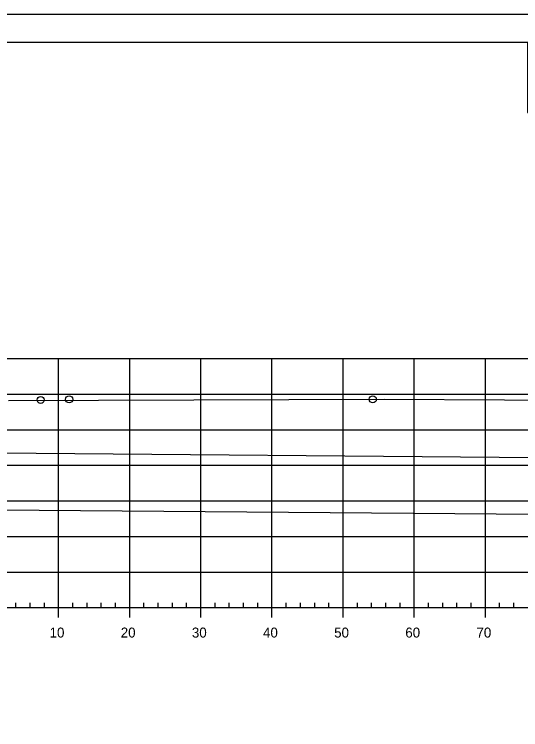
# Model space of a CAD drawing. Extents: x 1359801 to 1362404, y 372415 to 374228.
# Drawn here: x 1361823.7 to 1361894.9, y 373060.8 to 373161.3 of the extents above; entities that cross this region are included whole.
import ezdxf

# ---------------------------------------------------------------- set-up
doc = ezdxf.new("R2010")
doc.units = 0
for name, color, linetype in [('S_DRG_PT_SYM', 7, 'Continuous'), ('S_MAILBOX', 7, 'Continuous'), ('S_PRIMARY_CTL', 7, 'Continuous'), ('S_SHOULDER', 7, 'Continuous'), ('S_UTILITY_POLE_ANNOT', 7, 'Continuous'), ('S_UTL_PT_SYM', 7, 'Continuous'), ('S_WATER_UTILITIES', 7, 'Continuous')]:
    doc.layers.add(name, color=color, linetype=linetype)

msp = doc.modelspace()

# ---------------------------------------------------------------- linework, layer by layer
at = {"layer": 'S_DRG_PT_SYM'}
msp.add_lwpolyline([(1361822.83, 373107), (1361835.48, 373107.06), (1361875.66, 373107.2), (1361909.51, 373107.03), (1361925.17, 373106.95), (1361930.6, 373106.73), (1361933.16, 373106.62), (1361934.3, 373106.55), (1361936.62, 373106.39), (1361947.26, 373102.91), (1361947.75, 373102.75), (1361951.75, 373101.87), (1361951.88, 373101.85), (1361952.12, 373101.84), (1361956.59, 373101.72), (1361957.06, 373101.76), (1361957.96, 373102.23), (1361963.22, 373103.64), (1361964.14, 373103.89), (1361964.89, 373103.94)], dxfattribs=at)
at = {"layer": 'S_MAILBOX'}
for p, q in [((1361674.89, 373112.92), (1361964.89, 373112.92)), ((1361829.89, 373077.92), (1361829.89, 373112.92)), ((1361839.89, 373077.92), (1361839.89, 373112.92)), ((1361849.89, 373077.92), (1361849.89, 373112.92)), ((1361859.89, 373077.92), (1361859.89, 373112.92)), ((1361869.89, 373077.92), (1361869.89, 373112.92)), ((1361879.89, 373077.92), (1361879.89, 373112.92)), ((1361889.89, 373077.92), (1361889.89, 373112.92)), ((1361674.89, 373107.92), (1361964.89, 373107.92)), ((1361674.89, 373102.92), (1361964.89, 373102.92)), ((1361674.89, 373097.92), (1361964.89, 373097.92)), ((1361674.89, 373092.92), (1361964.89, 373092.92)), ((1361674.89, 373087.92), (1361964.89, 373087.92)), ((1361674.89, 373082.92), (1361964.89, 373082.92)), ((1361674.89, 373077.92), (1361964.89, 373077.92))]:
    msp.add_line(p, q, dxfattribs=at)
at = {"layer": 'S_SHOULDER'}
msp.add_line((1361649.49, 373161.28), (1361982.82, 373161.28), dxfattribs=at)
for points in [[(1361649.48, 373161.28), (1361982.82, 373161.28), (1361982.82, 372947.94), (1361649.48, 372947.94)], [(1361895.81, 373157.38), (1361895.81, 373147.5), (1361931.54, 373147.5), (1361931.54, 373144.58), (1361954.74, 373144.58), (1361954.74, 373120.25), (1361978.07, 373120.25), (1361978.07, 372951.92), (1361661.89, 372951.92), (1361661.89, 373157.38)]]:
    msp.add_lwpolyline(points, close=True, dxfattribs=at)
for centre in [(1361827.38, 373107.1), (1361831.38, 373107.18), (1361874.05, 373107.19)]:
    msp.add_circle(centre, 0.5, dxfattribs=at)
at = {"layer": 'S_UTILITY_POLE_ANNOT'}
for p, q in [((1361951.94, 373098.53), (1361796.7, 373099.83)), ((1361951.88, 373090.53), (1361796.63, 373091.83))]:
    msp.add_line(p, q, dxfattribs=at)
at = {"layer": 'S_UTL_PT_SYM'}
msp.add_line((1361661.89, 373157.38), (1361978.07, 373157.38), dxfattribs=at)
at = {"layer": 'S_WATER_UTILITIES'}
for p, q in [((1361674.89, 373077.92), (1361964.89, 373077.92)), ((1361823.89, 373077.92), (1361823.89, 373078.62)), ((1361825.89, 373077.92), (1361825.89, 373078.62)), ((1361827.89, 373077.92), (1361827.89, 373078.62)), ((1361829.89, 373076.52), (1361829.89, 373077.92)), ((1361831.89, 373077.92), (1361831.89, 373078.62)), ((1361833.89, 373077.92), (1361833.89, 373078.62)), ((1361835.89, 373077.92), (1361835.89, 373078.62)), ((1361837.89, 373077.92), (1361837.89, 373078.62)), ((1361839.89, 373076.52), (1361839.89, 373077.92)), ((1361841.89, 373077.92), (1361841.89, 373078.62)), ((1361843.89, 373077.92), (1361843.89, 373078.62)), ((1361845.89, 373077.92), (1361845.89, 373078.62)), ((1361847.89, 373077.92), (1361847.89, 373078.62)), ((1361849.89, 373076.52), (1361849.89, 373077.92)), ((1361851.89, 373077.92), (1361851.89, 373078.62)), ((1361853.89, 373077.92), (1361853.89, 373078.62)), ((1361855.89, 373077.92), (1361855.89, 373078.62)), ((1361857.89, 373077.92), (1361857.89, 373078.62)), ((1361859.89, 373076.52), (1361859.89, 373077.92)), ((1361861.89, 373077.92), (1361861.89, 373078.62)), ((1361863.89, 373077.92), (1361863.89, 373078.62)), ((1361865.89, 373077.92), (1361865.89, 373078.62)), ((1361867.89, 373077.92), (1361867.89, 373078.62)), ((1361869.89, 373076.52), (1361869.89, 373077.92)), ((1361871.89, 373077.92), (1361871.89, 373078.62)), ((1361873.89, 373077.92), (1361873.89, 373078.62)), ((1361875.89, 373077.92), (1361875.89, 373078.62)), ((1361877.89, 373077.92), (1361877.89, 373078.62)), ((1361879.89, 373076.52), (1361879.89, 373077.92)), ((1361881.89, 373077.92), (1361881.89, 373078.62)), ((1361883.89, 373077.92), (1361883.89, 373078.62)), ((1361885.89, 373077.92), (1361885.89, 373078.62)), ((1361887.89, 373077.92), (1361887.89, 373078.62)), ((1361889.89, 373076.52), (1361889.89, 373077.92)), ((1361891.89, 373077.92), (1361891.89, 373078.62)), ((1361893.89, 373077.92), (1361893.89, 373078.62))]:
    msp.add_line(p, q, dxfattribs=at)

# ---------------------------------------------------------------- texts
at = {"layer": 'S_PRIMARY_CTL'}
for s, p in [('10', (1361828.63, 373073.72)), ('20', (1361838.63, 373073.72)), ('30', (1361848.63, 373073.72)), ('40', (1361858.63, 373073.72)), ('50', (1361868.63, 373073.72)), ('60', (1361878.63, 373073.72)), ('70', (1361888.63, 373073.72))]:
    msp.add_text(s, height=1.4, dxfattribs=at).set_placement(p)

doc.saveas('drawing.dxf')
